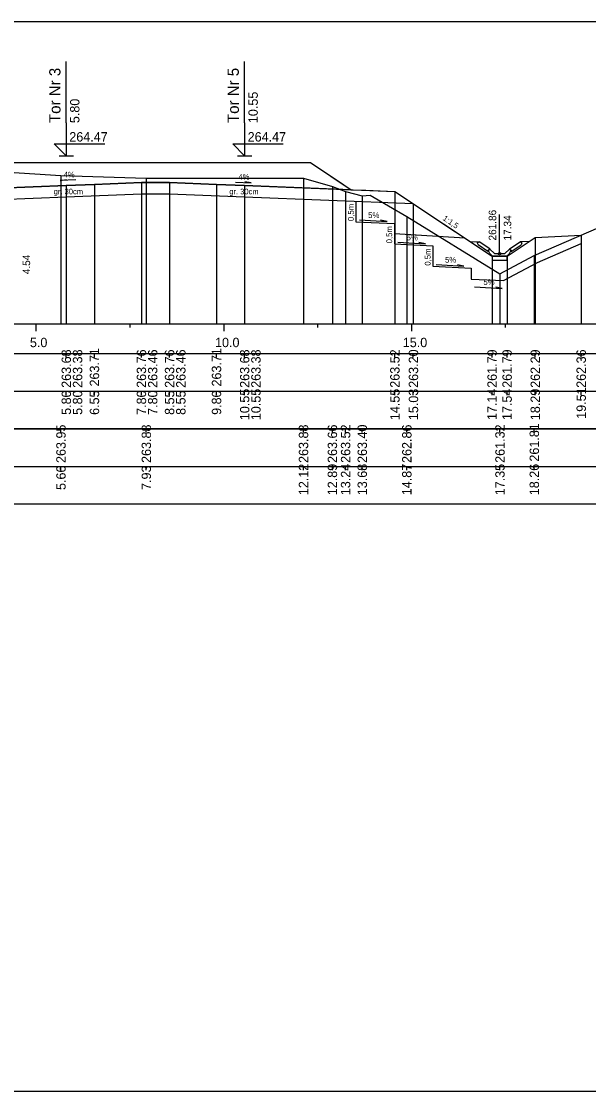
# Model space of a CAD drawing. Extents: x 6516023 to 6560129, y 5513077 to 5529206.
# Drawn here: x 6520604.59 to 6520619.7, y 5514551.66 to 5514580.16 of the extents above; entities that cross this region are included whole.
import ezdxf

# ---------------------------------------------------------------- set-up
doc = ezdxf.new("R2010")
doc.units = 0
for name, color, linetype in [('IR_default', 7, 'Continuous'), ('TOR_PRZEK_P-komponent', 7, 'Continuous'), ('TOR_PRZEK_P-odwodnienie', 7, 'Continuous'), ('TOR_PRZEK_P-opisy', 7, 'Continuous'), ('TOR_PRZEK_P-schodkowanie+wymiana', 7, 'Continuous'), ('TOR_PRZEK_P-tabelka istniejace', 7, 'Continuous'), ('TOR_PRZEK_P-tabelka projektowane', 7, 'Continuous'), ('TOR_PRZEK_P-teren istniejacy', 7, 'Continuous'), ('TOR_PRZEK_P-tory istniejace', 7, 'Continuous'), ('TOR_PRZEK_P-tory projektowane', 7, 'Continuous'), ('TOR_PRZEK_P-uklad odniesienia', 7, 'Continuous'), ('TOR_PRZEK_P-warstwa ochronna I', 7, 'Continuous'), ('TOR_PRZEK_P-warstwa ochronna II', 7, 'Continuous'), ('TOR_PS_T-skarpy projektowane', 7, 'Continuous'), ('TOR_RAMKI-ramka+tabelka 1', 7, 'Continuous')]:
    doc.layers.add(name, color=color, linetype=linetype)

msp = doc.modelspace()

# ---------------------------------------------------------------- linework, layer by layer
at = {"layer": 'IR_default'}
msp.add_lwpolyline([(6520604.038, 5514576.397), (6520605.221, 5514576.397), (6520607.538, 5514576.397), (6520608.366, 5514576.397), (6520608.788, 5514576.397), (6520609.971, 5514576.397), (6520612.288, 5514576.397), (6520613.006, 5514575.918), (6520613.373, 5514575.674), (6520613.767, 5514575.658), (6520614.538, 5514575.627), (6520614.963, 5514575.344), (6520615.18, 5514575.199), (6520617.127, 5514573.901), (6520617.527, 5514573.901), (6520618.277, 5514574.401), (6520619.5, 5514574.462)], dxfattribs=at)
at = {"layer": 'TOR_PRZEK_P-komponent'}
msp.add_lwpolyline([(6520594.188, 5514576.465), (6520597.688, 5514576.465), (6520598.238, 5514576.465), (6520601.738, 5514576.465), (6520604.038, 5514576.397), (6520607.538, 5514576.397), (6520608.788, 5514576.397), (6520612.288, 5514576.397), (6520613.373, 5514575.674), (6520610.538, 5514575.787), (6520609.788, 5514575.817), (6520608.538, 5514575.867), (6520607.788, 5514575.867), (6520606.538, 5514575.817), (6520605.788, 5514575.787), (6520603.138, 5514575.681), (6520602.638, 5514575.75), (6520599.988, 5514575.856), (6520599.238, 5514575.886), (6520598.018, 5514575.935), (6520596.688, 5514575.882), (6520595.938, 5514575.852), (6520593.098, 5514575.738), (6520593.098, 5514575.738)], close=True, dxfattribs=at)
at = {"layer": 'TOR_PRZEK_P-odwodnienie'}
for p, q in [((6520617.327, 5514573.971), (6520617.327, 5514575.015)), ((6520617.018, 5514574.03), (6520616.757, 5514574.204)), ((6520617.063, 5514574.097), (6520616.782, 5514574.284)), ((6520617.592, 5514574.097), (6520617.872, 5514574.284)), ((6520617.636, 5514574.03), (6520617.898, 5514574.204)), ((6520617.03, 5514574.047), (6520617.018, 5514574.03)), ((6520617.02, 5514574.066), (6520617.067, 5514574.09)), ((6520617.063, 5514574.097), (6520617.055, 5514574.084)), ((6520617.187, 5514573.971), (6520617.067, 5514574.09)), ((6520617.137, 5514573.901), (6520617.517, 5514573.901)), ((6520617.187, 5514573.971), (6520617.467, 5514573.971)), ((6520617.467, 5514573.971), (6520617.587, 5514574.09)), ((6520617.587, 5514574.09), (6520617.635, 5514574.066)), ((6520617.592, 5514574.097), (6520617.6, 5514574.084)), ((6520617.625, 5514574.047), (6520617.636, 5514574.03))]:
    msp.add_line(p, q, dxfattribs=at)
for points in [[(6520616.536, 5514574.295), (6520616.782, 5514574.284)], [(6520616.732, 5514574.257), (6520616.782, 5514574.284)], [(6520616.732, 5514574.257), (6520616.757, 5514574.204)], [(6520618.119, 5514574.295), (6520617.872, 5514574.284)], [(6520617.923, 5514574.257), (6520617.872, 5514574.284)], [(6520617.923, 5514574.257), (6520617.898, 5514574.204)], [(6520617.055, 5514574.084), (6520617.019, 5514574.066)], [(6520617.019, 5514574.066), (6520617.03, 5514574.047)], [(6520617.067, 5514573.971), (6520617.02, 5514574.066)], [(6520617.137, 5514573.901), (6520617.067, 5514573.971)], [(6520617.527, 5514573.901), (6520617.127, 5514573.901), (6520617.127, 5514573.801), (6520617.527, 5514573.801), (6520617.527, 5514573.901)], [(6520617.517, 5514573.901), (6520617.587, 5514573.971)], [(6520617.587, 5514573.971), (6520617.635, 5514574.066)], [(6520617.6, 5514574.084), (6520617.636, 5514574.066)], [(6520617.636, 5514574.066), (6520617.625, 5514574.047)]]:
    msp.add_lwpolyline(points, dxfattribs=at)
msp.add_circle((6520617.327, 5514573.971), 0.035, dxfattribs=at)
at = {"layer": 'TOR_PRZEK_P-opisy'}
for points in [[(6520606.042, 5514575.935), (6520605.624, 5514575.915), (6520605.792, 5514575.944)], [(6520610.296, 5514575.878), (6520610.714, 5514575.859), (6520610.546, 5514575.887)]]:
    msp.add_lwpolyline(points, dxfattribs=at)
at = {"layer": 'TOR_PRZEK_P-schodkowanie+wymiana'}
for p, q in [((6520613.502, 5514575.366), (6520613.502, 5514574.823)), ((6520613.502, 5514574.823), (6520614.524, 5514574.772)), ((6520614.524, 5514574.772), (6520614.524, 5514574.229)), ((6520616.399, 5514574.387), (6520614.524, 5514574.501)), ((6520614.524, 5514574.229), (6520615.547, 5514574.178)), ((6520615.547, 5514574.178), (6520615.547, 5514573.635)), ((6520615.547, 5514573.635), (6520616.57, 5514573.584)), ((6520616.57, 5514573.584), (6520616.57, 5514573.296)), ((6520616.57, 5514573.296), (6520617.429, 5514573.253))]:
    msp.add_line(p, q, dxfattribs=at)
msp.add_lwpolyline([(6520617.429, 5514573.253), (6520618.339, 5514573.74), (6520619.5, 5514574.244)], dxfattribs=at)
at = {"layer": 'TOR_PRZEK_P-tabelka istniejace'}
for p, q in [((6520605.646, 5514569.206), (6520605.646, 5514569.306)), ((6520607.919, 5514569.206), (6520607.919, 5514569.306)), ((6520612.105, 5514569.206), (6520612.105, 5514569.306)), ((6520612.874, 5514569.206), (6520612.874, 5514569.306)), ((6520613.226, 5514569.206), (6520613.226, 5514569.306)), ((6520613.67, 5514569.206), (6520613.67, 5514569.306)), ((6520614.856, 5514569.206), (6520614.856, 5514569.306)), ((6520617.337, 5514569.206), (6520617.337, 5514569.306)), ((6520618.251, 5514569.206), (6520618.251, 5514569.306)), ((6520549.163, 5514568.306), (6520642.963, 5514568.306)), ((6520605.646, 5514568.206), (6520605.646, 5514568.306)), ((6520607.919, 5514568.206), (6520607.919, 5514568.306)), ((6520612.105, 5514568.206), (6520612.105, 5514568.306)), ((6520612.874, 5514568.206), (6520612.874, 5514568.306)), ((6520613.226, 5514568.206), (6520613.226, 5514568.306)), ((6520613.67, 5514568.206), (6520613.67, 5514568.306)), ((6520614.856, 5514568.206), (6520614.856, 5514568.306)), ((6520617.337, 5514568.206), (6520617.337, 5514568.306)), ((6520618.251, 5514568.206), (6520618.251, 5514568.306))]:
    msp.add_line(p, q, dxfattribs=at)
for points in [[(6520605.646, 5514576.054), (6520605.646, 5514572.306), (6520605.646, 5514572.176), (6520605.646, 5514572.106)], [(6520607.919, 5514575.983), (6520607.919, 5514572.306), (6520607.919, 5514572.176), (6520607.919, 5514572.106)], [(6520612.105, 5514575.982), (6520612.105, 5514572.306), (6520612.105, 5514572.176), (6520612.105, 5514572.106)], [(6520612.874, 5514575.763), (6520612.874, 5514572.306), (6520612.874, 5514572.176), (6520612.874, 5514572.106)], [(6520613.226, 5514575.63), (6520613.226, 5514572.306), (6520613.226, 5514572.176), (6520613.226, 5514572.106)], [(6520613.67, 5514575.51), (6520613.67, 5514572.306), (6520613.67, 5514572.176), (6520613.67, 5514572.106)], [(6520614.856, 5514574.964), (6520614.856, 5514572.306), (6520614.856, 5514572.176), (6520614.856, 5514572.106)], [(6520618.251, 5514573.92), (6520618.251, 5514572.306), (6520618.251, 5514572.176), (6520618.251, 5514572.106)], [(6520617.337, 5514573.431), (6520617.337, 5514572.306), (6520617.337, 5514572.176), (6520617.337, 5514572.106)]]:
    msp.add_lwpolyline(points, dxfattribs=at)
msp.add_lwpolyline([(6520549.163, 5514569.306), (6520549.163, 5514567.306), (6520642.963, 5514567.306), (6520642.963, 5514569.306)], close=True, dxfattribs=at)
at = {"layer": 'TOR_PRZEK_P-tabelka projektowane'}
for p, q in [((6520605.788, 5514571.206), (6520605.788, 5514571.306)), ((6520605.788, 5514571.206), (6520605.788, 5514571.306)), ((6520606.538, 5514571.206), (6520606.538, 5514571.306)), ((6520607.788, 5514571.206), (6520607.788, 5514571.306)), ((6520607.788, 5514571.206), (6520607.788, 5514571.306)), ((6520608.538, 5514571.206), (6520608.538, 5514571.306)), ((6520608.538, 5514571.206), (6520608.538, 5514571.306)), ((6520609.788, 5514571.206), (6520609.788, 5514571.306)), ((6520610.538, 5514571.206), (6520610.538, 5514571.306)), ((6520610.538, 5514571.206), (6520610.538, 5514571.306)), ((6520614.538, 5514571.206), (6520614.538, 5514571.306)), ((6520615.021, 5514571.206), (6520615.021, 5514571.306)), ((6520617.127, 5514571.206), (6520617.127, 5514571.306)), ((6520617.527, 5514571.206), (6520617.527, 5514571.306)), ((6520618.277, 5514571.206), (6520618.277, 5514571.306)), ((6520619.5, 5514571.206), (6520619.5, 5514571.306)), ((6520549.163, 5514570.306), (6520642.963, 5514570.306)), ((6520605.788, 5514570.206), (6520605.788, 5514570.306)), ((6520605.788, 5514570.206), (6520605.788, 5514570.306)), ((6520606.538, 5514570.206), (6520606.538, 5514570.306)), ((6520607.788, 5514570.206), (6520607.788, 5514570.306)), ((6520607.788, 5514570.206), (6520607.788, 5514570.306)), ((6520608.538, 5514570.206), (6520608.538, 5514570.306)), ((6520608.538, 5514570.206), (6520608.538, 5514570.306)), ((6520609.788, 5514570.206), (6520609.788, 5514570.306)), ((6520610.538, 5514570.206), (6520610.538, 5514570.306)), ((6520610.538, 5514570.206), (6520610.538, 5514570.306)), ((6520614.538, 5514570.206), (6520614.538, 5514570.306)), ((6520615.021, 5514570.206), (6520615.021, 5514570.306)), ((6520617.127, 5514570.206), (6520617.127, 5514570.306)), ((6520617.527, 5514570.206), (6520617.527, 5514570.306)), ((6520618.277, 5514570.206), (6520618.277, 5514570.306)), ((6520619.5, 5514570.206), (6520619.5, 5514570.306))]:
    msp.add_line(p, q, dxfattribs=at)
for points in [[(6520607.788, 5514575.867), (6520607.788, 5514572.306), (6520607.788, 5514572.176), (6520607.788, 5514572.106)], [(6520608.538, 5514575.867), (6520608.538, 5514572.306), (6520608.538, 5514572.176), (6520608.538, 5514572.106)], [(6520605.788, 5514575.787), (6520605.788, 5514572.306), (6520605.788, 5514572.176), (6520605.788, 5514572.106)], [(6520606.538, 5514575.817), (6520606.538, 5514572.306), (6520606.538, 5514572.176), (6520606.538, 5514572.106)], [(6520609.788, 5514575.817), (6520609.788, 5514572.306), (6520609.788, 5514572.176), (6520609.788, 5514572.106)], [(6520610.538, 5514575.787), (6520610.538, 5514572.306), (6520610.538, 5514572.176), (6520610.538, 5514572.106)], [(6520614.538, 5514575.627), (6520614.538, 5514572.306), (6520614.538, 5514572.176), (6520614.538, 5514572.106)], [(6520605.788, 5514575.487), (6520605.788, 5514572.306), (6520605.788, 5514572.176), (6520605.788, 5514572.106)], [(6520607.788, 5514575.567), (6520607.788, 5514572.306), (6520607.788, 5514572.176), (6520607.788, 5514572.106)], [(6520608.538, 5514575.567), (6520608.538, 5514572.306), (6520608.538, 5514572.176), (6520608.538, 5514572.106)], [(6520610.538, 5514575.485), (6520610.538, 5514572.306), (6520610.538, 5514572.176), (6520610.538, 5514572.106)], [(6520615.021, 5514575.306), (6520615.021, 5514572.306), (6520615.021, 5514572.176), (6520615.021, 5514572.106)], [(6520619.5, 5514574.462), (6520619.5, 5514572.306), (6520619.5, 5514572.176), (6520619.5, 5514572.106)], [(6520618.277, 5514574.401), (6520618.277, 5514572.306), (6520618.277, 5514572.176), (6520618.277, 5514572.106)], [(6520617.127, 5514573.901), (6520617.127, 5514572.306), (6520617.127, 5514572.176), (6520617.127, 5514572.106)], [(6520617.527, 5514573.901), (6520617.527, 5514572.306), (6520617.527, 5514572.176), (6520617.527, 5514572.106)]]:
    msp.add_lwpolyline(points, dxfattribs=at)
msp.add_lwpolyline([(6520549.163, 5514571.306), (6520549.163, 5514569.306), (6520642.963, 5514569.306), (6520642.963, 5514571.306)], close=True, dxfattribs=at)
at = {"layer": 'TOR_PRZEK_P-teren istniejacy'}
msp.add_lwpolyline([(6520602.589, 5514576.248), (6520605.646, 5514576.054), (6520607.919, 5514575.983), (6520612.105, 5514575.982), (6520612.874, 5514575.763), (6520613.226, 5514575.63), (6520613.67, 5514575.51), (6520613.884, 5514575.53), (6520614.856, 5514574.964), (6520617.337, 5514573.431), (6520618.251, 5514573.92), (6520622.286, 5514575.673)], dxfattribs=at)
at = {"layer": 'TOR_PRZEK_P-tory projektowane'}
for p, q in [((6520605.788, 5514577.455), (6520605.788, 5514579.087)), ((6520610.538, 5514577.455), (6520610.538, 5514579.087)), ((6520605.788, 5514577.455), (6520605.788, 5514576.577)), ((6520610.538, 5514577.455), (6520610.538, 5514576.577)), ((6520605.788, 5514576.577), (6520605.469, 5514576.896)), ((6520605.469, 5514576.896), (6520606.813, 5514576.896)), ((6520610.538, 5514576.577), (6520610.219, 5514576.896)), ((6520610.219, 5514576.896), (6520611.563, 5514576.896)), ((6520605.596, 5514576.577), (6520605.98, 5514576.577)), ((6520610.346, 5514576.577), (6520610.73, 5514576.577))]:
    msp.add_line(p, q, dxfattribs=at)
at = {"layer": 'TOR_PRZEK_P-uklad odniesienia'}
for p, q in [((6520552.963, 5514572.106), (6520642.963, 5514572.106)), ((6520604.988, 5514571.906), (6520604.988, 5514572.106)), ((6520607.488, 5514572.006), (6520607.488, 5514572.106)), ((6520609.988, 5514571.906), (6520609.988, 5514572.106)), ((6520612.488, 5514572.006), (6520612.488, 5514572.106)), ((6520614.988, 5514571.906), (6520614.988, 5514572.106)), ((6520617.488, 5514572.006), (6520617.488, 5514572.106))]:
    msp.add_line(p, q, dxfattribs=at)
at = {"layer": 'TOR_PRZEK_P-warstwa ochronna I'}
msp.add_lwpolyline([(6520603.138, 5514575.381), (6520605.788, 5514575.487), (6520607.788, 5514575.567), (6520608.538, 5514575.567), (6520610.538, 5514575.485), (6520615.021, 5514575.306)], dxfattribs=at)
at = {"layer": 'TOR_PRZEK_P-warstwa ochronna II'}
msp.add_lwpolyline([(6520588.175, 5514574.783), (6520589.075, 5514574.268), (6520589.475, 5514574.268), (6520590.63, 5514575.038), (6520591.938, 5514575.692), (6520595.938, 5514575.852), (6520596.688, 5514575.882), (6520598.018, 5514575.935), (6520599.238, 5514575.886), (6520599.988, 5514575.856), (6520602.638, 5514575.75), (6520603.138, 5514575.681), (6520605.788, 5514575.787), (6520606.538, 5514575.817), (6520607.788, 5514575.867), (6520608.538, 5514575.867), (6520609.788, 5514575.817), (6520610.538, 5514575.787), (6520614.538, 5514575.627), (6520617.127, 5514573.901), (6520617.527, 5514573.901), (6520618.277, 5514574.401), (6520619.5, 5514574.462)], dxfattribs=at)
at = {"layer": 'TOR_PS_T-skarpy projektowane'}
for points in [[(6520613.595, 5514574.868), (6520614.33, 5514574.828), (6520614.157, 5514574.859)], [(6520614.618, 5514574.274), (6520615.353, 5514574.234), (6520615.18, 5514574.265)], [(6520615.64, 5514573.68), (6520616.376, 5514573.64), (6520616.203, 5514573.671)], [(6520616.663, 5514573.085), (6520617.398, 5514573.046), (6520617.226, 5514573.076)]]:
    msp.add_lwpolyline(points, dxfattribs=at)
at = {"layer": 'TOR_RAMKI-ramka+tabelka 1'}
msp.add_lwpolyline([(6520449.513, 5514580.156), (6520697.013, 5514580.156), (6520697.013, 5514551.656), (6520449.513, 5514551.656)], close=True, dxfattribs=at)

# ---------------------------------------------------------------- texts
at = {"layer": 'TOR_PRZEK_P-odwodnienie'}
for s, p in [('261.86', (6520617.237, 5514574.321)), ('17.34', (6520617.637, 5514574.321))]:
    msp.add_text(s, height=0.2, rotation=90, dxfattribs=at).set_placement(p)
at = {"layer": 'TOR_PRZEK_P-opisy'}
for s, rotation, p in [('4%', 0.1515, (6520605.719, 5514576)), ('4%', 359.8485, (6520610.375, 5514575.944)), ('1:1,5', 325.9299, (6520615.8, 5514574.878))]:
    msp.add_text(s, height=0.15, rotation=rotation, dxfattribs=at).set_placement(p)
at = {"layer": 'TOR_PRZEK_P-schodkowanie+wymiana'}
for p in [(6520613.443, 5514574.839), (6520614.466, 5514574.245), (6520615.489, 5514573.651)]:
    msp.add_text('0,5m', height=0.1545, rotation=90, dxfattribs=at).set_placement(p)
at = {"layer": 'TOR_PRZEK_P-tabelka istniejace'}
for s, p in [('263.95', (6520605.771, 5514568.397)), ('263.88', (6520608.044, 5514568.398)), ('263.88', (6520612.23, 5514568.398)), ('263.66', (6520612.999, 5514568.398)), ('263.52', (6520613.351, 5514568.4)), ('263.40', (6520613.795, 5514568.398)), ('262.86', (6520614.981, 5514568.398)), ('261.32', (6520617.462, 5514568.4)), ('261.81', (6520618.376, 5514568.433)), ('5.66', (6520605.771, 5514567.677)), ('7.93', (6520608.044, 5514567.678)), ('12.12', (6520612.23, 5514567.54)), ('12.89', (6520612.999, 5514567.538)), ('13.24', (6520613.351, 5514567.539)), ('13.68', (6520613.795, 5514567.538)), ('14.87', (6520614.981, 5514567.538)), ('17.35', (6520617.462, 5514567.537)), ('18.26', (6520618.376, 5514567.538))]:
    msp.add_text(s, height=0.25, rotation=90, dxfattribs=at).set_placement(p)
at = {"layer": 'TOR_PRZEK_P-tabelka projektowane'}
for s, p in [('263.68', (6520605.913, 5514570.398)), ('263.38', (6520606.213, 5514570.398)), ('263.71', (6520606.663, 5514570.433)), ('263.76', (6520607.913, 5514570.398)), ('263.46', (6520608.213, 5514570.398)), ('263.76', (6520608.663, 5514570.398)), ('263.46', (6520608.963, 5514570.398)), ('263.71', (6520609.913, 5514570.433)), ('263.68', (6520610.663, 5514570.398)), ('263.38', (6520610.963, 5514570.398)), ('263.52', (6520614.663, 5514570.4)), ('263.20', (6520615.158, 5514570.398)), ('261.79', (6520617.252, 5514570.398)), ('261.79', (6520617.652, 5514570.398)), ('262.29', (6520618.402, 5514570.398)), ('262.36', (6520619.625, 5514570.398)), ('5.80', (6520605.913, 5514569.678)), ('5.80', (6520606.213, 5514569.678)), ('6.55', (6520606.663, 5514569.677)), ('7.80', (6520607.913, 5514569.678)), ('7.80', (6520608.213, 5514569.678)), ('8.55', (6520608.663, 5514569.677)), ('8.55', (6520608.963, 5514569.677)), ('9.80', (6520609.913, 5514569.678)), ('10.55', (6520610.663, 5514569.537)), ('10.55', (6520610.963, 5514569.537)), ('14.55', (6520614.663, 5514569.537)), ('15.03', (6520615.158, 5514569.538)), ('17.14', (6520617.252, 5514569.539)), ('17.54', (6520617.652, 5514569.539)), ('18.29', (6520618.402, 5514569.538)), ('19.51', (6520619.625, 5514569.573))]:
    msp.add_text(s, height=0.25, rotation=90, dxfattribs=at).set_placement(p)
at = {"layer": 'TOR_PRZEK_P-tory istniejace'}
msp.add_text('4.54', height=0.2, rotation=90, dxfattribs=at).set_placement((6520604.825, 5514573.424))
at = {"layer": 'TOR_PRZEK_P-tory projektowane'}
for s, height, p in [('Tor Nr 3', 0.3, (6520605.633, 5514577.449)), ('Tor Nr 5', 0.3, (6520610.383, 5514577.449)), ('10.55', 0.25, (6520610.888, 5514577.447)), ('5.80', 0.25, (6520606.138, 5514577.447))]:
    msp.add_text(s, height=height, rotation=90, dxfattribs=at).set_placement(p)
for p in [(6520605.868, 5514576.957), (6520610.618, 5514576.957)]:
    msp.add_text('264.47', height=0.25, dxfattribs=at).set_placement(p)
at = {"layer": 'TOR_PRZEK_P-uklad odniesienia'}
for s, p in [('5.0', (6520604.819, 5514571.481)), ('10.0', (6520609.749, 5514571.481)), ('15.0', (6520614.749, 5514571.481))]:
    msp.add_text(s, height=0.25, dxfattribs=at).set_placement(p)
at = {"layer": 'TOR_PRZEK_P-warstwa ochronna I'}
for p in [(6520605.454, 5514575.551), (6520610.129, 5514575.551)]:
    msp.add_text('gr. 30cm', height=0.15, dxfattribs=at).set_placement(p)
at = {"layer": 'TOR_PS_T-skarpy projektowane'}
for p in [(6520613.827, 5514574.919), (6520614.85, 5514574.325), (6520615.873, 5514573.731), (6520616.895, 5514573.137)]:
    msp.add_text('5%', height=0.1545, dxfattribs=at).set_placement(p)

doc.saveas('drawing.dxf')
